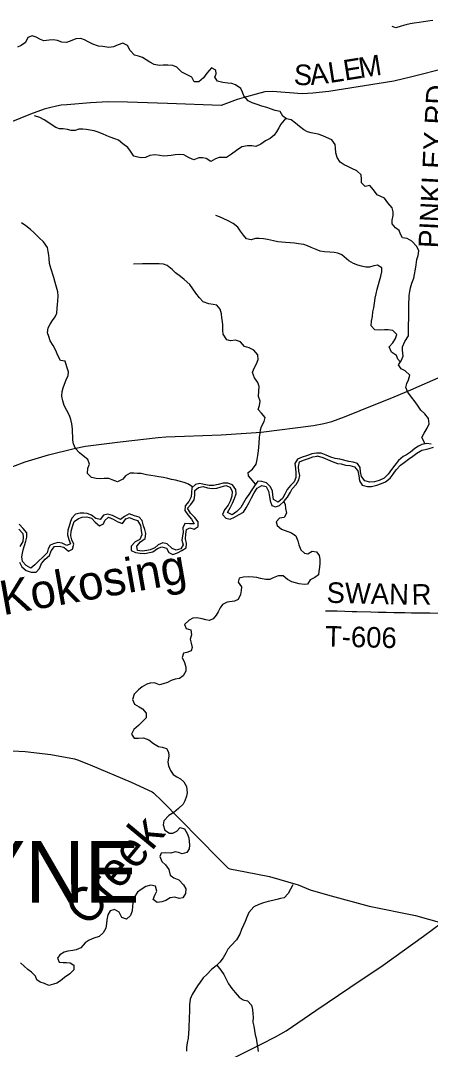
# Model space of a CAD drawing. Extents: x 1759416 to 2214760, y 252598 to 1116833.
# Drawn here: x 1940879 to 1946871, y 890747 to 905766 of the extents above; entities that cross this region are included whole.
import ezdxf

# ---------------------------------------------------------------- set-up
doc = ezdxf.new("R2010")
doc.units = 0
for name, color, linetype in [('GM_X_County_Road', 7, 'Continuous'), ('GM_X_Major_River', 7, 'Continuous'), ('GM_X_Major_River_Text', 7, 'Continuous'), ('GM_X_Minor_River', 7, 'Continuous'), ('GM_X_Minor_River_Text', 7, 'Continuous'), ('GM_X_State_Route', 7, 'Continuous'), ('GM_X_Township_Road', 7, 'Continuous'), ('GM_X_Township_Road_Text', 7, 'Continuous'), ('GM_X_Township_Text', 7, 'Continuous')]:
    doc.layers.add(name, color=color, linetype=linetype)

msp = doc.modelspace()

# ---------------------------------------------------------------- linework, layer by layer
at = {"layer": 'GM_X_County_Road'}
msp.add_lwpolyline([(1943987, 890621), (1944395, 890822), (1944606, 890933), (1944761, 891018), (1945196, 891317), (1945693, 891649), (1946178, 891975), (1946768, 892399), (1947031, 892595)], dxfattribs=at)
at = {"layer": 'GM_X_Major_River'}
for points in [[(1946883, 899581), (1946817, 899593), (1946747, 899579), (1946694, 899553), (1946644, 899520), (1946578, 899468), (1946522, 899428), (1946472, 899402), (1946403, 899342), (1946349, 899276), (1946300, 899212), (1946252, 899144), (1946192, 899088), (1946122, 899050), (1946055, 899032), (1945983, 899028), (1945911, 899045), (1945865, 899111), (1945850, 899179), (1945842, 899243), (1945804, 899302), (1945742, 899320), (1945676, 899332), (1945544, 899365), (1945478, 899375), (1945416, 899393), (1945346, 899424), (1945274, 899450), (1945206, 899452), (1945136, 899442), (1945128, 899438)], [(1945216, 899408), (1945216, 899412), (1945298, 899386), (1945364, 899357), (1945436, 899329), (1945512, 899301), (1945566, 899294), (1945628, 899278), (1945694, 899272), (1945760, 899250), (1945808, 899191), (1945825, 899121), (1945835, 899049), (1945875, 898985), (1945949, 898966), (1946011, 898966), (1946087, 898984), (1946155, 899006), (1946216, 899034), (1946284, 899084), (1946328, 899146), (1946371, 899208), (1946431, 899276), (1946485, 899315), (1946551, 899363), (1946612, 899407), (1946674, 899451), (1946744, 899495), (1946794, 899505), (1946851, 899519), (1946917, 899541)], [(1944075, 898555), (1944139, 898591), (1944179, 898653), (1944222, 898731), (1944256, 898797), (1944294, 898874), (1944337, 898938), (1944407, 898979), (1944471, 898963), (1944503, 898895), (1944520, 898821), (1944530, 898754), (1944554, 898688), (1944606, 898666), (1944666, 898686), (1944728, 898746), (1944783, 898808), (1944825, 898880), (1944851, 898930), (1944908, 898992), (1944948, 899060), (1944960, 899126), (1944949, 899188), (1944941, 899256), (1944955, 899325), (1945013, 899350), (1945086, 899372), (1945150, 899398), (1945216, 899408)], [(1945128, 899438), (1945060, 899414), (1944998, 899393), (1944929, 899363), (1944891, 899299), (1944897, 899228), (1944904, 899166), (1944902, 899098), (1944880, 899032), (1944824, 898980), (1944775, 898922), (1944743, 898854), (1944707, 898790), (1944644, 898738), (1944578, 898776), (1944569, 898845), (1944563, 898895), (1944533, 898961), (1944475, 899019), (1944407, 899040), (1944347, 899042), (1944297, 898976), (1944259, 898914), (1944216, 898848), (1944178, 898794), (1944136, 898726)], [(1944136, 898726), (1944097, 898656), (1944043, 898600), (1943973, 898550), (1943903, 898586), (1943941, 898652), (1943977, 898722), (1944008, 898790), (1944030, 898858), (1944026, 898921), (1943977, 898987), (1943909, 899015), (1943840, 899011), (1943768, 898994), (1943700, 898978), (1943634, 898980), (1943564, 898992), (1943500, 899007), (1943436, 898993), (1943384, 898943), (1943377, 898877), (1943375, 898812), (1943339, 898744), (1943286, 898680), (1943282, 898616), (1943326, 898550), (1943376, 898488), (1943417, 898419), (1943349, 898421), (1943283, 898424), (1943251, 898362), (1943255, 898295), (1943246, 898245), (1943238, 898183), (1943254, 898113), (1943221, 898055), (1943153, 898033), (1943095, 898061), (1943023, 898126), (1942959, 898142), (1942893, 898112), (1942843, 898070), (1942775, 898040), (1942723, 898032), (1942655, 898019), (1942591, 898029), (1942579, 898093), (1942631, 898159), (1942703, 898205), (1942710, 898277), (1942694, 898339), (1942678, 898392), (1942655, 898466), (1942611, 898516), (1942543, 898536), (1942467, 898565), (1942398, 898527), (1942342, 898483), (1942222, 898539), (1942156, 898560), (1942092, 898544), (1942044, 898482), (1941980, 898498), (1941918, 898544), (1941852, 898569), (1941802, 898577), (1941752, 898577), (1941684, 898563), (1941629, 898503), (1941609, 898453), (1941589, 898385), (1941571, 898325), (1941566, 898257), (1941584, 898193), (1941608, 898130), (1941554, 898104), (1941486, 898139), (1941424, 898145), (1941363, 898127), (1941313, 898109), (1941285, 898057), (1941267, 897995), (1941206, 897935), (1941142, 897873), (1941086, 897819), (1941029, 897771), (1940963, 897810), (1940906, 897870), (1940900, 897938), (1940908, 897990), (1940918, 898042), (1940935, 898101), (1940957, 898167), (1940971, 898223), (1940972, 898289), (1940918, 898353), (1940858, 898414)], [(1940864, 897860), (1940899, 897792), (1940961, 897737), (1941035, 897715), (1941105, 897713), (1941154, 897769), (1941184, 897843), (1941238, 897903), (1941303, 897955), (1941325, 898025), (1941373, 898087), (1941443, 898095), (1941513, 898081), (1941579, 898022), (1941639, 898048), (1941656, 898122), (1941628, 898184), (1941612, 898245), (1941619, 898313), (1941639, 898383), (1941663, 898455), (1941727, 898497), (1941780, 898519), (1941846, 898523), (1941916, 898504), (1941972, 898446), (1942035, 898392), (1942094, 898418), (1942112, 898468), (1942164, 898518), (1942234, 898487), (1942300, 898449), (1942368, 898423), (1942420, 898491), (1942470, 898511), (1942524, 898488), (1942590, 898466), (1942634, 898396), (1942642, 898324), (1942650, 898257), (1942621, 898193), (1942555, 898155), (1942497, 898095), (1942496, 898029), (1942560, 898001), (1942630, 897989), (1942694, 897986), (1942763, 898000), (1942815, 898012), (1942879, 898060), (1942945, 898086), (1943011, 898066), (1943047, 898003), (1943105, 897971), (1943175, 897997), (1943237, 898029), (1943300, 898067), (1943306, 898131), (1943292, 898203), (1943296, 898271), (1943303, 898339), (1943353, 898361), (1943415, 898341), (1943475, 898381), (1943475, 898447), (1943428, 898511), (1943364, 898574), (1943322, 898646), (1943366, 898700), (1943415, 898770), (1943429, 898836), (1943429, 898904), (1943480, 898952), (1943550, 898964), (1943614, 898944), (1943678, 898936), (1943746, 898942), (1943814, 898961), (1943878, 898979), (1943942, 898957), (1943972, 898891), (1943970, 898822), (1943941, 898752), (1943915, 898692), (1943859, 898624), (1943830, 898556), (1943880, 898500), (1943944, 898486), (1944006, 898516), (1944075, 898555)], [(1940856, 898341), (1940911, 898277), (1940919, 898225), (1940911, 898163), (1940867, 898091)]]:
    msp.add_lwpolyline(points, dxfattribs=at)
at = {"layer": 'GM_X_Minor_River'}
for points in [[(1946904, 905766), (1946833, 905757), (1946767, 905749), (1946705, 905740), (1946631, 905729), (1946573, 905718), (1946509, 905706), (1946441, 905685), (1946363, 905662), (1946313, 905679)], [(1944023, 904830), (1943969, 904847), (1943908, 904854), (1943836, 904860), (1943758, 904883), (1943721, 904941), (1943741, 904991), (1943736, 905043), (1943668, 905074), (1943602, 904997), (1943553, 904931), (1943487, 904870), (1943419, 904871), (1943381, 904941), (1943304, 904980), (1943238, 905015), (1943165, 905085), (1943106, 905110), (1943032, 905113), (1942964, 905113), (1942908, 905110), (1942834, 905125), (1942767, 905159), (1942717, 905194), (1942664, 905226), (1942602, 905245), (1942546, 905260), (1942481, 905330), (1942442, 905400), (1942376, 905437), (1942304, 905410), (1942236, 905381), (1942168, 905375), (1942081, 905390), (1942019, 905393), (1941937, 905420), (1941878, 905452), (1941814, 905487), (1941762, 905506), (1941686, 905500), (1941628, 905477), (1941552, 905446), (1941482, 905449), (1941417, 905473), (1941355, 905486), (1941297, 905481), (1941219, 905472), (1941169, 905488), (1941106, 905523), (1941048, 905545), (1940984, 905518), (1940953, 905447), (1940889, 905404), (1940835, 905378)], [(1946791, 899588), (1946774, 899624), (1946747, 899680), (1946777, 899742), (1946822, 899817), (1946851, 899881), (1946841, 899955), (1946790, 900023), (1946731, 900080), (1946689, 900136), (1946646, 900202), (1946593, 900267), (1946540, 900343), (1946513, 900409), (1946527, 900469), (1946552, 900520), (1946570, 900588), (1946499, 900652), (1946445, 900683), (1946406, 900743), (1946444, 900797), (1946473, 900868), (1946462, 900954), (1946464, 901004), (1946497, 901083), (1946548, 901163), (1946548, 901216), (1946551, 901282), (1946552, 901342), (1946556, 901396), (1946555, 901460), (1946554, 901575), (1946555, 901649), (1946559, 901703), (1946562, 901753), (1946572, 901812), (1946581, 901864), (1946601, 901932), (1946626, 902005), (1946639, 902061), (1946653, 902135), (1946660, 902200), (1946673, 902278), (1946691, 902338), (1946702, 902407), (1946674, 902470), (1946599, 902544), (1946530, 902583), (1946464, 902594), (1946433, 902650), (1946413, 902704), (1946358, 902742), (1946312, 902801), (1946311, 902852), (1946328, 902920), (1946328, 902972), (1946311, 903032), (1946250, 903108), (1946200, 903173), (1946147, 903197), (1946091, 903224), (1946040, 903296), (1945983, 903361), (1945917, 903345), (1945865, 903396), (1945864, 903450), (1945860, 903514), (1945795, 903572), (1945724, 903609), (1945664, 903635), (1945608, 903660), (1945551, 903699), (1945506, 903767), (1945490, 903835), (1945483, 903907), (1945478, 903957), (1945430, 904023), (1945353, 904060), (1945297, 904084), (1945232, 904109), (1945178, 904118), (1945128, 904128), (1945076, 904143), (1945021, 904171), (1944957, 904220), (1944900, 904270), (1944834, 904317), (1944767, 904333), (1944713, 904372), (1944672, 904440), (1944600, 904455), (1944531, 904480), (1944481, 904496), (1944405, 904519), (1944336, 904540), (1944266, 904564), (1944204, 904593), (1944143, 904669), (1944122, 904720), (1944098, 904776), (1944023, 904830)], [(1944757, 904340), (1944686, 904253), (1944656, 904199), (1944623, 904144), (1944587, 904092), (1944526, 904043), (1944460, 904012), (1944392, 903963), (1944320, 903930), (1944258, 903938), (1944198, 903939), (1944114, 903922), (1944034, 903869), (1943961, 903814), (1943889, 903767), (1943831, 903767), (1943781, 903766), (1943727, 903749), (1943661, 903708), (1943591, 903752), (1943538, 903763), (1943486, 903761), (1943414, 903734), (1943342, 903763), (1943267, 903808), (1943207, 903812), (1943137, 903807), (1943079, 903796), (1943029, 903790), (1942971, 903787), (1942913, 903798), (1942841, 903806), (1942769, 903797), (1942707, 903768), (1942643, 903761), (1942592, 903773), (1942536, 903786), (1942485, 903858), (1942445, 903912), (1942374, 903969), (1942313, 904018), (1942259, 904042), (1942191, 904065), (1942138, 904085), (1942078, 904112), (1942012, 904139), (1941957, 904159), (1941895, 904166), (1941839, 904174), (1941789, 904181), (1941733, 904180), (1941679, 904160), (1941617, 904163), (1941566, 904177), (1941500, 904184), (1941450, 904187), (1941396, 904205), (1941343, 904240), (1941291, 904272), (1941226, 904317), (1941160, 904349), (1941081, 904376)], [(1943397, 898956), (1943335, 898998), (1943269, 899023), (1943196, 899044), (1943146, 899058), (1943086, 899069), (1943032, 899083), (1942967, 899094), (1942899, 899107), (1942845, 899115), (1942720, 899137), (1942642, 899153), (1942588, 899156), (1942536, 899159), (1942480, 899159), (1942412, 899122), (1942374, 899071), (1942297, 899034), (1942220, 899062), (1942168, 899079), (1942102, 899082), (1942046, 899078), (1941983, 899079), (1941917, 899098), (1941858, 899154), (1941864, 899230), (1941889, 899293), (1941862, 899358), (1941794, 899410), (1941739, 899455), (1941683, 899517), (1941654, 899589), (1941645, 899639), (1941645, 899697), (1941640, 899753), (1941640, 899805), (1941631, 899881), (1941612, 899945), (1941594, 900003), (1941557, 900073), (1941518, 900149), (1941495, 900213), (1941485, 900283), (1941486, 900353), (1941503, 900407), (1941521, 900460), (1941548, 900520), (1941574, 900585), (1941581, 900637), (1941556, 900713), (1941532, 900793), (1941461, 900804), (1941425, 900878), (1941394, 900950), (1941355, 901021), (1941314, 901091), (1941292, 901155), (1941271, 901209), (1941282, 901283), (1941312, 901336), (1941347, 901386), (1941383, 901441), (1941410, 901495), (1941414, 901570), (1941421, 901620), (1941425, 901672), (1941428, 901750), (1941423, 901804), (1941386, 901944), (1941365, 902014), (1941320, 902154), (1941301, 902220), (1941298, 902292), (1941294, 902342), (1941285, 902397), (1941271, 902455), (1941216, 902534), (1941151, 902596), (1941074, 902673), (1941024, 902714), (1940957, 902768), (1940892, 902815)], [(1946431, 900779), (1946395, 900825), (1946373, 900877), (1946302, 900928), (1946269, 901004), (1946321, 901063), (1946362, 901123), (1946378, 901182), (1946323, 901243), (1946253, 901252), (1946197, 901250), (1946134, 901249), (1946058, 901254), (1946004, 901308), (1946011, 901378), (1946022, 901446), (1946030, 901515), (1946043, 901573), (1946052, 901641), (1946062, 901712), (1946077, 901776), (1946090, 901846), (1946112, 901911), (1946127, 901965), (1946145, 902035), (1946158, 902096), (1946162, 902156), (1946097, 902197), (1946043, 902185), (1945981, 902168), (1945925, 902165), (1945865, 902181), (1945808, 902198), (1945748, 902218), (1945680, 902259), (1945575, 902346), (1945516, 902373), (1945462, 902381), (1945400, 902384), (1945324, 902391), (1945257, 902401), (1945201, 902424), (1945129, 902455), (1945072, 902479), (1945018, 902496), (1944942, 902509), (1944883, 902519), (1944819, 902524), (1944751, 902527), (1944697, 902533), (1944641, 902538), (1944577, 902549), (1944490, 902569), (1944430, 902578), (1944368, 902587), (1944314, 902587), (1944248, 902566), (1944183, 902579), (1944139, 902635), (1944096, 902690), (1944053, 902752), (1943989, 902804), (1943912, 902845), (1943840, 902876), (1943787, 902900), (1943733, 902921)], [(1944314, 898998), (1944268, 899050), (1944210, 899118), (1944205, 899170), (1944271, 899219), (1944324, 899290), (1944337, 899360), (1944349, 899418), (1944358, 899487), (1944362, 899539), (1944365, 899593), (1944374, 899687), (1944382, 899741), (1944389, 899792), (1944401, 899842), (1944442, 899913), (1944454, 899973), (1944401, 900035), (1944354, 900088), (1944374, 900145), (1944383, 900209), (1944358, 900279), (1944362, 900359), (1944365, 900423), (1944350, 900485), (1944300, 900551), (1944271, 900631), (1944290, 900683), (1944330, 900754), (1944353, 900818), (1944346, 900888), (1944290, 900956), (1944221, 900987), (1944153, 901010), (1944094, 901078), (1944022, 901103), (1943948, 901090), (1943893, 901108), (1943842, 901186), (1943834, 901246), (1943835, 901318), (1943831, 901372), (1943822, 901428), (1943815, 901484), (1943799, 901554), (1943748, 901612), (1943696, 901623), (1943630, 901632), (1943551, 901660), (1943495, 901719), (1943442, 901789), (1943399, 901852), (1943352, 901912), (1943271, 901987), (1943217, 902031), (1943144, 902082), (1943094, 902130), (1943023, 902191), (1942967, 902209), (1942906, 902214), (1942852, 902213), (1942786, 902215), (1942732, 902216), (1942662, 902213), (1942532, 902212)], [(1944730, 898747), (1944749, 898701), (1944751, 898643), (1944766, 898577), (1944735, 898510), (1944665, 898501), (1944615, 898448), (1944632, 898397), (1944696, 898341), (1944841, 898287), (1944904, 898243), (1944932, 898171), (1944949, 898111), (1944976, 898041), (1945030, 897992), (1945081, 897980), (1945140, 898023), (1945206, 898012), (1945243, 897956), (1945254, 897902), (1945252, 897846), (1945247, 897784), (1945241, 897727), (1945236, 897675), (1945180, 897638), (1945114, 897600), (1945075, 897539), (1945025, 897532), (1944951, 897544), (1944898, 897559), (1944846, 897573), (1944782, 897608), (1944717, 897661), (1944645, 897661), (1944573, 897630), (1944521, 897609), (1944463, 897608), (1944385, 897622), (1944334, 897635), (1944282, 897643), (1944208, 897648), (1944138, 897641), (1944074, 897626), (1944061, 897568), (1944111, 897500), (1944106, 897444), (1944092, 897386), (1944059, 897315), (1944005, 897291), (1943897, 897277), (1943833, 897242), (1943798, 897192), (1943766, 897137), (1943737, 897085), (1943695, 897032), (1943641, 897008), (1943587, 897019), (1943535, 897033), (1943456, 897046), (1943398, 897041), (1943345, 897014), (1943275, 896949), (1943302, 896894), (1943366, 896872), (1943379, 896800), (1943357, 896734), (1943372, 896678), (1943389, 896616), (1943373, 896565), (1943311, 896539), (1943259, 896532), (1943244, 896466), (1943277, 896394), (1943297, 896328), (1943296, 896270), (1943254, 896201), (1943201, 896162), (1943139, 896154), (1943081, 896133), (1943029, 896104), (1942963, 896082), (1942911, 896071), (1942837, 896098), (1942776, 896092), (1942723, 896077), (1942655, 896038), (1942601, 895997), (1942540, 895934), (1942518, 895854), (1942543, 895788), (1942614, 895749), (1942664, 895717), (1942717, 895654), (1942717, 895590), (1942660, 895533), (1942602, 895478), (1942535, 895417), (1942501, 895348), (1942540, 895289), (1942604, 895289), (1942676, 895298)], [(1942676, 895298), (1942755, 895267), (1942821, 895212), (1942898, 895168), (1942948, 895159), (1943014, 895138), (1943041, 895086), (1943045, 895034), (1943034, 894939), (1943043, 894887), (1943072, 894817), (1943112, 894762), (1943163, 894728), (1943215, 894699), (1943266, 894651), (1943306, 894585), (1943313, 894495), (1943304, 894445), (1943280, 894378), (1943255, 894328), (1943189, 894263), (1943122, 894208), (1943046, 894161), (1942973, 894084), (1942965, 894024), (1942990, 893948), (1943055, 893903), (1943107, 893903), (1943163, 893932), (1943214, 893989), (1943276, 893969), (1943317, 893899), (1943338, 893836), (1943346, 893783), (1943351, 893727), (1943345, 893675), (1943308, 893621), (1943242, 893600), (1943188, 893623), (1943137, 893633), (1943076, 893610), (1943003, 893619), (1942937, 893612), (1942916, 893562), (1942946, 893492), (1942999, 893441), (1943046, 893373), (1943065, 893289), (1943119, 893251), (1943192, 893224), (1943262, 893149), (1943297, 893089), (1943292, 893021), (1943252, 892958), (1943200, 892952), (1943132, 892971), (1943066, 892958), (1943004, 892923), (1942946, 892903), (1942878, 892890), (1942818, 892935), (1942843, 893000), (1942871, 893058), (1942852, 893132), (1942786, 893147), (1942712, 893127), (1942642, 893084), (1942590, 893043), (1942547, 892976), (1942525, 892922), (1942514, 892838), (1942513, 892771), (1942485, 892703), (1942426, 892648), (1942361, 892671), (1942320, 892753), (1942254, 892789), (1942190, 892768), (1942157, 892713), (1942139, 892639), (1942134, 892585), (1942124, 892516), (1942089, 892448), (1942029, 892397), (1941949, 892370), (1941882, 892343), (1941826, 892302), (1941758, 892230), (1941693, 892199), (1941643, 892192), (1941571, 892181), (1941517, 892169), (1941453, 892130), (1941421, 892079), (1941446, 892023), (1941500, 892016), (1941552, 892015), (1941602, 892009), (1941659, 891976), (1941657, 891910), (1941600, 891849)], [(1944860, 893148), (1944824, 893088), (1944793, 893021), (1944731, 892961), (1944681, 892952), (1944625, 892935), (1944567, 892923), (1944497, 892908), (1944429, 892887), (1944361, 892864), (1944288, 892827), (1944216, 892744), (1944185, 892678), (1944164, 892613), (1944140, 892559), (1944111, 892500), (1944085, 892428), (1944036, 892345), (1943957, 892266), (1943911, 892211), (1943878, 892153), (1943840, 892086), (1943791, 892019), (1943739, 891965), (1943669, 891916), (1943600, 891843), (1943548, 891792), (1943505, 891727), (1943465, 891673), (1943426, 891610), (1943388, 891548), (1943359, 891479), (1943348, 891397), (1943348, 891345), (1943347, 891295), (1943344, 891220), (1943342, 891168), (1943341, 891100), (1943337, 891050), (1943332, 890983), (1943327, 890913), (1943315, 890845), (1943306, 890777), (1943304, 890724)], [(1941600, 891849), (1941522, 891798), (1941463, 891747), (1941411, 891714), (1941359, 891698), (1941295, 891681), (1941231, 891710), (1941168, 891728), (1941118, 891763), (1941097, 891815), (1941037, 891877), (1940986, 891912), (1940933, 891964), (1940879, 892013)], [(1943749, 891975), (1943808, 891905), (1943851, 891840), (1943891, 891764), (1943920, 891704), (1943969, 891636), (1944017, 891579), (1944074, 891511), (1944135, 891470), (1944199, 891458), (1944254, 891395), (1944272, 891331), (1944277, 891269), (1944278, 891219), (1944276, 891144), (1944287, 891088), (1944299, 891024), (1944310, 890962), (1944323, 890910), (1944335, 890842), (1944344, 890788), (1944351, 890716)]]:
    msp.add_lwpolyline(points, dxfattribs=at)
at = {"layer": 'GM_X_State_Route'}
msp.add_lwpolyline([(1940766, 899258), (1940945, 899325), (1941289, 899425), (1941664, 899519), (1941830, 899551), (1942334, 899619), (1942891, 899678), (1943005, 899689), (1943277, 899700), (1943810, 899719), (1944394, 899757), (1945163, 899855), (1945311, 899882), (1945428, 899912), (1945617, 899980), (1945844, 900075), (1946340, 900272), (1946584, 900374), (1947029, 900571), (1947294, 900719), (1947671, 900923), (1947939, 901051), (1948609, 901354), (1948698, 901398)], dxfattribs=at)
at = {"layer": 'GM_X_Township_Road'}
for points in [[(1947101, 905073), (1946601, 904944), (1946338, 904882), (1945385, 904733), (1945151, 904705), (1944994, 904699), (1944564, 904733), (1944452, 904727), (1944324, 904693), (1944184, 904654), (1944045, 904615), (1943813, 904527), (1943029, 904558), (1942444, 904576), (1942162, 904580), (1941904, 904563), (1941558, 904535), (1941471, 904530), (1941403, 904518), (1941322, 904499), (1941222, 904473), (1941026, 904401), (1940527, 904202)], [(1945335, 897152), (1945390, 897152), (1945506, 897148), (1945620, 897144), (1945728, 897141), (1945796, 897138), (1946001, 897134), (1946109, 897130), (1946224, 897128), (1946338, 897126), (1946498, 897123), (1946593, 897122), (1946663, 897121), (1946702, 897120), (1946740, 897120), (1946863, 897118), (1946996, 897117), (1947055, 897117), (1947116, 897120), (1947171, 897124), (1947272, 897131), (1947376, 897141), (1947452, 897150)], [(1940563, 895116), (1940948, 895096), (1941321, 895052), (1941670, 894990), (1941712, 894976), (1941897, 894902), (1942495, 894650), (1942803, 894505), (1942823, 894491), (1942946, 894374), (1943770, 893539), (1943914, 893394), (1943936, 893382), (1944165, 893339), (1944516, 893269), (1944938, 893151), (1945115, 893077), (1945368, 893003), (1945974, 892838), (1946653, 892700), (1947031, 892595)]]:
    msp.add_lwpolyline(points, dxfattribs=at)

# ---------------------------------------------------------------- texts
at = {"layer": 'GM_X_Major_River_Text'}
msp.add_text('Kokosing', height=500, rotation=10.0819, dxfattribs=at).set_placement((1940623, 897084))
at = {"layer": 'GM_X_Minor_River_Text'}
msp.add_text('Creek', height=500.1, rotation=50.4176, dxfattribs=at).set_placement((1941873, 892518))
at = {"layer": 'GM_X_Township_Road_Text'}
for s, rotation, p in [('E', 9.0142, (1945622, 904889)), ('M', 9.0184, (1945844, 904924)), ('S', 357.1765, (1944868, 904831)), ('A', 6.38, (1945123, 904823)), ('L', 8.7813, (1945399, 904854)), ('PINKLEY RD', 87.1095, (1946994, 902439)), ('SWAN', 358.5939, (1945350, 897268)), ('R', 0.5425, (1946597, 897238)), ('T-606', 358.6036, (1945327, 896630))]:
    msp.add_text(s, height=300, rotation=rotation, dxfattribs=at).set_placement(p)
at = {"layer": 'GM_X_Township_Text'}
msp.add_text('WAYNE', height=900, rotation=0, dxfattribs=at).set_placement((1938207, 892889))

doc.saveas('drawing.dxf')
